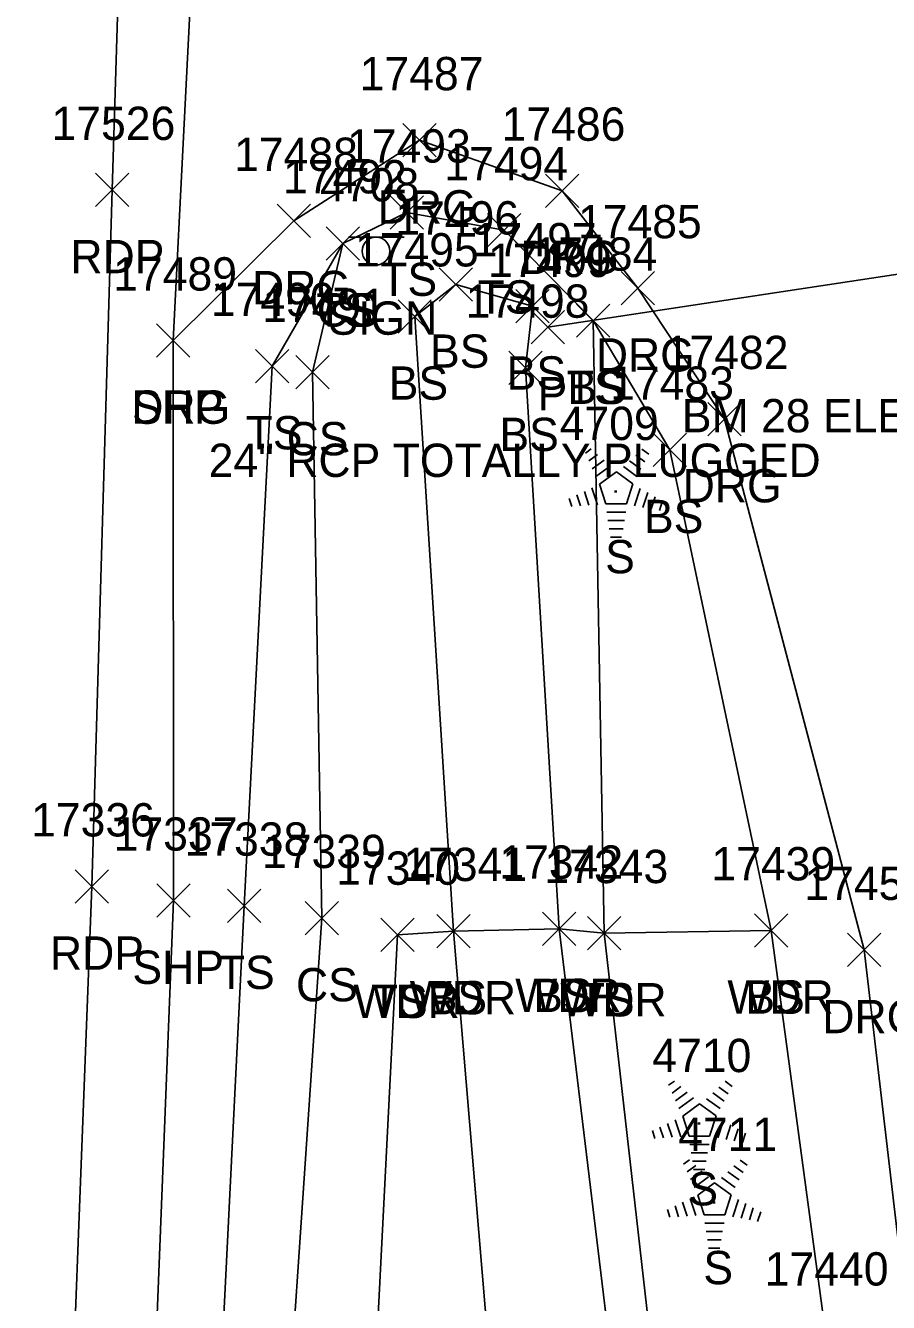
# Model space of a CAD drawing. Extents: x 1439173 to 1457902, y 641926 to 659889.
# Drawn here: x 1445725.2 to 1445777.1, y 657344 to 657420.7 of the extents above; entities that cross this region are included whole.
import ezdxf

# ---------------------------------------------------------------- set-up
doc = ezdxf.new("R2010")
doc.units = 0
for name, color, linetype in [('C_C', 7, 'Continuous'), ('D_A', 7, 'Continuous'), ('D_C', 7, 'Continuous'), ('D_I', 7, 'Continuous'), ('D_TIC', 7, 'Continuous'), ('DCP', 7, 'Continuous'), ('L_A', 7, 'Continuous'), ('L_I', 7, 'Continuous'), ('L_TIC', 7, 'Continuous'), ('LAWA', 7, 'Continuous'), ('LELB', 7, 'Continuous'), ('LTC', 7, 'Continuous'), ('P_A', 7, 'Continuous'), ('P_I', 7, 'Continuous'), ('P_TIC', 7, 'Continuous'), ('PET', 7, 'Continuous'), ('PSP', 7, 'Continuous'), ('R_A', 7, 'Continuous'), ('R_I', 7, 'Continuous'), ('R_TIC', 7, 'Continuous'), ('RDG', 7, 'Continuous'), ('S_A', 7, 'Continuous'), ('S_I', 7, 'Continuous'), ('SSGN', 7, 'Continuous')]:
    doc.layers.add(name, color=color, linetype=linetype)

msp = doc.modelspace()

# ---------------------------------------------------------------- linework, layer by layer
at = {"layer": 'D_TIC'}
for points in [[(1445755.636, 657401.59), (1445757.636, 657403.59)], [(1445757.636, 657401.59), (1445755.636, 657403.59)]]:
    msp.add_lwpolyline(points, dxfattribs=at)
at = {"layer": 'DCP'}
msp.add_lwpolyline([(1445756.636, 657402.59), (1445789.821, 657407.598)], dxfattribs=at)
at = {"layer": 'L_TIC'}
for points in [[(1445747.152, 657408.46), (1445749.152, 657410.46)], [(1445749.152, 657408.46), (1445747.152, 657410.46)], [(1445753, 657407.396), (1445755, 657409.396)], [(1445755, 657407.396), (1445753, 657409.396)], [(1445753, 657407.396), (1445755, 657409.396)], [(1445755, 657407.396), (1445753, 657409.396)], [(1445743.307, 657406.612), (1445745.307, 657408.612)], [(1445745.307, 657406.612), (1445743.307, 657408.612)], [(1445743.307, 657406.612), (1445745.307, 657408.612)], [(1445745.307, 657406.612), (1445743.307, 657408.612)], [(1445750.109, 657404.143), (1445752.109, 657406.143)], [(1445752.109, 657404.143), (1445750.109, 657406.143)], [(1445754.714, 657402.833), (1445756.714, 657404.833)], [(1445756.714, 657402.833), (1445754.714, 657404.833)], [(1445747.629, 657402.225), (1445749.629, 657404.225)], [(1445749.629, 657402.225), (1445747.629, 657404.225)], [(1445758.358, 657401.972), (1445760.358, 657403.972)], [(1445760.358, 657401.972), (1445758.358, 657403.972)], [(1445758.358, 657401.972), (1445760.358, 657403.972)], [(1445760.358, 657401.972), (1445758.358, 657403.972)], [(1445739.065, 657399.245), (1445741.065, 657401.245)], [(1445741.065, 657399.245), (1445739.065, 657401.245)], [(1445741.494, 657398.887), (1445743.494, 657400.887)], [(1445743.494, 657398.887), (1445741.494, 657400.887)], [(1445754.279, 657399.146), (1445756.279, 657401.146)], [(1445756.279, 657399.146), (1445754.279, 657401.146)], [(1445754.279, 657399.146), (1445756.279, 657401.146)], [(1445756.279, 657399.146), (1445754.279, 657401.146)], [(1445762.963, 657394.22), (1445764.963, 657396.22)], [(1445764.963, 657394.22), (1445762.963, 657396.22)], [(1445737.392, 657366.854), (1445739.392, 657368.854)], [(1445739.392, 657366.854), (1445737.392, 657368.854)], [(1445742.057, 657366.113), (1445744.057, 657368.113)], [(1445744.057, 657366.113), (1445742.057, 657368.113)], [(1445746.589, 657365.11), (1445748.589, 657367.11)], [(1445748.589, 657365.11), (1445746.589, 657367.11)], [(1445746.589, 657365.11), (1445748.589, 657367.11)], [(1445748.589, 657365.11), (1445746.589, 657367.11)], [(1445749.968, 657365.332), (1445751.968, 657367.332)], [(1445751.968, 657365.332), (1445749.968, 657367.332)], [(1445749.968, 657365.332), (1445751.968, 657367.332)], [(1445751.968, 657365.332), (1445749.968, 657367.332)], [(1445756.307, 657365.471), (1445758.307, 657367.471)], [(1445758.307, 657365.471), (1445756.307, 657367.471)], [(1445756.307, 657365.471), (1445758.307, 657367.471)], [(1445758.307, 657365.471), (1445756.307, 657367.471)], [(1445759.013, 657365.209), (1445761.013, 657367.209)], [(1445761.013, 657365.209), (1445759.013, 657367.209)], [(1445759.013, 657365.209), (1445761.013, 657367.209)], [(1445761.013, 657365.209), (1445759.013, 657367.209)], [(1445769.052, 657365.372), (1445771.052, 657367.372)], [(1445771.052, 657365.372), (1445769.052, 657367.372)], [(1445769.052, 657365.372), (1445771.052, 657367.372)], [(1445771.052, 657365.372), (1445769.052, 657367.372)]]:
    msp.add_lwpolyline(points, dxfattribs=at)
at = {"layer": 'LAWA'}
msp.add_lwpolyline([(1445725.126, 656777.175), (1445727.866, 656804.162), (1445728.208, 656833.927), (1445724.712, 656846.706), (1445724.215, 656880.937), (1445726.266, 656942.134), (1445730.183, 656972.458), (1445728.949, 657019.743), (1445738.327, 657070.121), (1445741.02, 657116.111), (1445748.253, 657175.333), (1445746.068, 657220.022), (1445745.697, 657275.976), (1445745.394, 657322.83), (1445747.589, 657366.11), (1445750.968, 657366.332), (1445757.307, 657366.471), (1445760.013, 657366.209), (1445770.052, 657366.372), (1445773.337, 657342.051)], dxfattribs=at)
at = {"layer": 'LELB'}
for points in [[(1445709.82, 656778.247), (1445711.794, 656805.062), (1445713.543, 656835.756), (1445715.261, 656847.076), (1445716.935, 656881.696), (1445719.089, 656941.788), (1445720.83, 656974.781), (1445722.297, 657020.432), (1445724.841, 657071.566), (1445726.314, 657117.071), (1445729.399, 657171.626), (1445731.847, 657222.939), (1445734.128, 657277.598), (1445736.119, 657322.315), (1445738.392, 657367.854), (1445740.065, 657400.245), (1445744.307, 657407.612), (1445748.152, 657409.46), (1445754, 657408.396)], [(1445727.866, 656804.162), (1445735.07, 656833.815), (1445751.886, 656887.476), (1445766.924, 656940.862), (1445778.453, 656979.482), (1445778.708, 657004.921), (1445785.43, 657028.481), (1445775.586, 657035.986), (1445783.32, 657067.38), (1445780.887, 657093.569), (1445777.674, 657132.175), (1445777.457, 657180.103), (1445771.641, 657224.729), (1445770.549, 657278.057), (1445765.193, 657320.617), (1445760.013, 657366.209), (1445759.358, 657402.972), (1445754, 657408.396)], [(1445728.949, 657019.743), (1445731.692, 657071.18), (1445731.555, 657117.071), (1445734.086, 657172.765), (1445736.413, 657221.655), (1445738.175, 657277.487), (1445740.036, 657322.608), (1445743.057, 657367.113), (1445742.494, 657399.887), (1445744.307, 657407.612)], [(1445757.573, 657006.911), (1445758.995, 657013.762), (1445761.256, 657030.027), (1445759.889, 657032.939), (1445759.568, 657036.016), (1445759.823, 657040.117), (1445760.695, 657043.063), (1445763.484, 657071.944), (1445762.904, 657105.75), (1445761.736, 657131.925), (1445757.804, 657176.621), (1445756.773, 657220.512), (1445755.959, 657276.445), (1445754.591, 657323.246), (1445750.968, 657366.332), (1445748.629, 657403.225), (1445751.109, 657405.143), (1445755.714, 657403.833), (1445755.279, 657400.146)], [(1445770.052, 657366.372), (1445763.963, 657395.22), (1445759.358, 657402.972)], [(1445717.495, 656778.075), (1445719.374, 656804.305), (1445723.03, 656835.603), (1445724.712, 656846.706), (1445735.003, 656877.639), (1445746.859, 656942.005), (1445753.89, 656970.684), (1445763.476, 657010.727), (1445765.129, 657030.095), (1445766.846, 657037.155), (1445767.163, 657044.788), (1445769.465, 657069.347), (1445770.813, 657104.606), (1445770.041, 657132.579), (1445769.953, 657178.716), (1445766.814, 657225.039), (1445765.175, 657278.834), (1445762.771, 657321.366), (1445757.307, 657366.471), (1445755.279, 657400.146)]]:
    msp.add_lwpolyline(points, dxfattribs=at)
at = {"layer": 'LTC'}
for p, q in [((1445758.882, 657395.014), (1445759.237, 657395.272)), ((1445762.28, 657395.255), (1445762.699, 657394.95)), ((1445759.092, 657394.549), (1445759.621, 657394.933)), ((1445759.301, 657394.083), (1445760.005, 657394.594)), ((1445761.538, 657394.558), (1445762.217, 657394.064)), ((1445761.909, 657394.906), (1445762.459, 657394.507)), ((1445759.511, 657393.617), (1445760.389, 657394.255)), ((1445759.735, 657393.162), (1445760.747, 657393.897)), ((1445760.747, 657393.897), (1445761.744, 657393.172)), ((1445761.167, 657394.21), (1445761.977, 657393.621)), ((1445759.281, 657392.943), (1445759.612, 657391.924)), ((1445759.735, 657393.162), (1445760.122, 657391.969)), ((1445761.744, 657393.172), (1445761.353, 657391.969)), ((1445762.182, 657392.901), (1445761.844, 657391.861)), ((1445757.914, 657392.293), (1445758.067, 657391.825)), ((1445758.37, 657392.51), (1445758.582, 657391.858)), ((1445758.825, 657392.727), (1445759.097, 657391.891)), ((1445762.626, 657392.65), (1445762.339, 657391.766)), ((1445763.071, 657392.4), (1445762.834, 657391.671)), ((1445763.515, 657392.15), (1445763.328, 657391.576)), ((1445761.353, 657391.969), (1445760.122, 657391.969)), ((1445761.314, 657391.469), (1445760.17, 657391.469)), ((1445761.231, 657390.969), (1445760.242, 657390.969)), ((1445761.147, 657390.469), (1445760.315, 657390.469)), ((1445761.063, 657389.969), (1445760.388, 657389.969)), ((1445763.878, 657357.073), (1445764.233, 657357.33)), ((1445764.088, 657356.607), (1445764.617, 657356.991)), ((1445766.905, 657356.965), (1445767.455, 657356.565)), ((1445767.277, 657357.313), (1445767.696, 657357.008)), ((1445764.297, 657356.141), (1445765.001, 657356.653)), ((1445764.507, 657355.676), (1445765.385, 657356.313)), ((1445766.163, 657356.268), (1445766.973, 657355.679)), ((1445766.534, 657356.616), (1445767.214, 657356.123)), ((1445764.732, 657355.221), (1445765.743, 657355.955)), ((1445765.743, 657355.955), (1445766.74, 657355.23)), ((1445763.366, 657354.568), (1445763.578, 657353.917)), ((1445763.822, 657354.785), (1445764.093, 657353.95)), ((1445764.277, 657355.001), (1445764.608, 657353.982)), ((1445764.732, 657355.221), (1445765.119, 657354.027)), ((1445766.74, 657355.23), (1445766.349, 657354.027)), ((1445767.178, 657354.959), (1445766.84, 657353.92)), ((1445767.622, 657354.709), (1445767.335, 657353.824)), ((1445762.911, 657354.352), (1445763.063, 657353.884)), ((1445766.349, 657354.027), (1445765.119, 657354.027)), ((1445768.067, 657354.459), (1445767.83, 657353.729)), ((1445768.511, 657354.208), (1445768.324, 657353.634)), ((1445766.311, 657353.527), (1445765.166, 657353.527)), ((1445766.227, 657353.027), (1445765.239, 657353.027)), ((1445764.781, 657352.339), (1445765.136, 657352.596)), ((1445764.991, 657351.873), (1445765.52, 657352.258)), ((1445766.143, 657352.527), (1445765.312, 657352.527)), ((1445767.808, 657352.231), (1445768.358, 657351.832)), ((1445768.18, 657352.579), (1445768.599, 657352.275)), ((1445765.2, 657351.408), (1445765.904, 657351.919)), ((1445766.059, 657352.027), (1445765.384, 657352.027)), ((1445765.41, 657350.942), (1445766.288, 657351.58)), ((1445767.066, 657351.534), (1445767.876, 657350.946)), ((1445767.438, 657351.883), (1445768.117, 657351.389)), ((1445765.635, 657350.487), (1445766.646, 657351.221)), ((1445766.646, 657351.221), (1445767.643, 657350.496)), ((1445764.725, 657350.051), (1445764.996, 657349.216)), ((1445765.18, 657350.268), (1445765.511, 657349.248)), ((1445765.635, 657350.487), (1445766.022, 657349.293)), ((1445767.643, 657350.496), (1445767.252, 657349.293)), ((1445768.081, 657350.226), (1445767.743, 657349.186)), ((1445768.525, 657349.975), (1445768.238, 657349.091)), ((1445763.814, 657349.618), (1445763.966, 657349.15)), ((1445764.269, 657349.835), (1445764.481, 657349.183)), ((1445767.252, 657349.293), (1445766.022, 657349.293)), ((1445768.97, 657349.725), (1445768.733, 657348.996)), ((1445769.414, 657349.475), (1445769.228, 657348.901)), ((1445767.214, 657348.793), (1445766.069, 657348.793)), ((1445767.13, 657348.293), (1445766.142, 657348.293)), ((1445767.046, 657347.793), (1445766.215, 657347.793)), ((1445766.963, 657347.293), (1445766.288, 657347.293))]:
    msp.add_line(p, q, dxfattribs=at)
at = {"layer": 'P_TIC'}
for points in [[(1445729.458, 657409.819), (1445731.458, 657411.819)], [(1445731.458, 657409.819), (1445729.458, 657411.819)], [(1445733.115, 657400.78), (1445735.115, 657402.78)], [(1445735.115, 657400.78), (1445733.115, 657402.78)], [(1445728.232, 657368.009), (1445730.232, 657370.009)], [(1445730.232, 657368.009), (1445728.232, 657370.009)], [(1445733.136, 657367.159), (1445735.136, 657369.159)], [(1445735.136, 657367.159), (1445733.136, 657369.159)]]:
    msp.add_lwpolyline(points, dxfattribs=at)
at = {"layer": 'PET'}
msp.add_lwpolyline([(1445707.394, 656778.501), (1445708.409, 656805.199), (1445710.55, 656836.094), (1445712.552, 656882.393), (1445715.429, 656942.859), (1445710.681, 656942.771), (1445712.101, 656975.273), (1445713.909, 657022.018), (1445716.21, 657073.049), (1445718.521, 657117.972), (1445720.663, 657172.681), (1445723.042, 657224.518), (1445725.156, 657277.913), (1445727.445, 657322.617), (1445729.232, 657369.009), (1445730.458, 657410.819), (1445731.814, 657455.006)], dxfattribs=at)
at = {"layer": 'PSP'}
msp.add_lwpolyline([(1445715.429, 656942.859), (1445716.558, 656974.778), (1445718.545, 657021.181), (1445721.132, 657072.122), (1445725.852, 657172.143), (1445728.096, 657223.497), (1445730.088, 657277.698), (1445732.343, 657322.523), (1445734.136, 657368.159), (1445734.115, 657401.78), (1445736.77, 657453.826)], dxfattribs=at)
at = {"layer": 'R_TIC'}
for points in [[(1445747.915, 657412.802), (1445749.915, 657414.802)], [(1445749.915, 657412.802), (1445747.915, 657414.802)], [(1445756.494, 657409.77), (1445758.494, 657411.77)], [(1445758.494, 657409.77), (1445756.494, 657411.77)], [(1445740.371, 657407.96), (1445742.371, 657409.96)], [(1445742.371, 657407.96), (1445740.371, 657409.96)], [(1445761.026, 657403.917), (1445763.026, 657405.917)], [(1445763.026, 657403.917), (1445761.026, 657405.917)], [(1445733.115, 657400.78), (1445735.115, 657402.78)], [(1445735.115, 657400.78), (1445733.115, 657402.78)], [(1445766.241, 657396.064), (1445768.241, 657398.064)], [(1445768.241, 657396.064), (1445766.241, 657398.064)], [(1445774.629, 657364.199), (1445776.629, 657366.199)], [(1445776.629, 657364.199), (1445774.629, 657366.199)]]:
    msp.add_lwpolyline(points, dxfattribs=at)
at = {"layer": 'RDG'}
msp.add_lwpolyline([(1445833.83, 657039.645), (1445816.333, 657045.368), (1445797.387, 657080.16), (1445793.719, 657099.537), (1445791.048, 657135.048), (1445789.32, 657179.737), (1445789.295, 657225.938), (1445783.949, 657283.613), (1445780.764, 657321.387), (1445775.629, 657365.199), (1445767.241, 657397.064), (1445762.026, 657404.917), (1445757.494, 657410.77), (1445748.915, 657413.802), (1445741.371, 657408.96), (1445734.115, 657401.78)], dxfattribs=at)
at = {"layer": 'SSGN'}
for p, q in [((1445744.659, 657407.98), (1445747.992, 657407.98)), ((1445746.306, 657407.147), (1445746.306, 657407.147))]:
    msp.add_line(p, q, dxfattribs=at)
msp.add_circle((1445746.306, 657407.147), 0.833, dxfattribs=at)

# ---------------------------------------------------------------- texts
at = {"layer": 'C_C'}
msp.add_text('BM 28 ELEV 264.69 FIELD=264.61', height=2, dxfattribs=at).set_placement((1445764.678, 657396.269))
at = {"layer": 'D_A'}
msp.add_text('P', height=2, dxfattribs=at).set_placement((1445756.014, 657397.59))
at = {"layer": 'D_C'}
msp.add_text('24" RCP TOTALLY PLUGGED', height=2, dxfattribs=at).set_placement((1445736.25, 657393.59))
at = {"layer": 'D_I'}
msp.add_text('17499', height=2, dxfattribs=at).set_placement((1445753.037, 657405.59))
at = {"layer": 'L_A'}
for s, p in [('TS', (1445746.561, 657404.46)), ('TS', (1445752.41, 657403.396)), ('TS', (1445752.41, 657403.396)), ('TS', (1445742.717, 657402.612)), ('CS', (1445742.748, 657402.612)), ('BS', (1445749.55, 657400.143)), ('BS', (1445754.155, 657398.833)), ('BS', (1445747.07, 657398.225)), ('TS', (1445757.767, 657397.972)), ('BS', (1445757.799, 657397.972)), ('TS', (1445738.474, 657395.245)), ('CS', (1445740.935, 657394.887)), ('BS', (1445753.72, 657395.146)), ('BS', (1445753.72, 657395.146)), ('BS', (1445762.404, 657390.22)), ('S', (1445760.073, 657387.806)), ('TS', (1445736.802, 657362.854)), ('CS', (1445741.498, 657362.113)), ('WDR', (1445744.951, 657361.11)), ('TS', (1445745.998, 657361.11)), ('WDR', (1445748.33, 657361.332)), ('BS', (1445749.409, 657361.332)), ('WDR', (1445754.669, 657361.471)), ('BS', (1445755.748, 657361.471)), ('WDR', (1445757.375, 657361.209)), ('TS', (1445758.423, 657361.209)), ('WDR', (1445767.414, 657361.372)), ('BS', (1445768.493, 657361.372)), ('S', (1445765.069, 657349.864)), ('S', (1445765.972, 657345.131))]:
    msp.add_text(s, height=2, dxfattribs=at).set_placement(p)
at = {"layer": 'L_I'}
for s, p in [('17493', (1445744.561, 657412.46)), ('17494', (1445750.41, 657411.396)), ('17494', (1445750.41, 657411.396)), ('17492', (1445740.717, 657410.612)), ('17492', (1445740.717, 657410.612)), ('17496', (1445747.463, 657408.143)), ('17495', (1445745.039, 657406.225)), ('17497', (1445752.123, 657406.833)), ('17484', (1445755.767, 657405.972)), ('17484', (1445755.767, 657405.972)), ('17490', (1445736.387, 657403.245)), ('17498', (1445751.689, 657403.146)), ('17498', (1445751.689, 657403.146)), ('17491', (1445739.47, 657402.887)), ('17483', (1445760.372, 657398.22)), ('4709', (1445757.34, 657395.806)), ('17338', (1445734.802, 657370.854)), ('17339', (1445739.459, 657370.113)), ('17341', (1445747.944, 657369.332)), ('17341', (1445747.944, 657369.332)), ('17342', (1445753.716, 657369.471)), ('17342', (1445753.716, 657369.471)), ('17439', (1445766.453, 657369.372)), ('17439', (1445766.453, 657369.372)), ('17340', (1445743.911, 657369.11)), ('17340', (1445743.911, 657369.11)), ('17343', (1445756.423, 657369.209)), ('17343', (1445756.423, 657369.209)), ('4710', (1445762.904, 657357.864)), ('4711', (1445764.46, 657353.131)), ('17440', (1445769.66, 657345.051)), ('17440', (1445769.66, 657345.051))]:
    msp.add_text(s, height=2, dxfattribs=at).set_placement(p)
at = {"layer": 'LTC'}
for p in [(1445760.629, 657392.91), (1445765.626, 657354.968), (1445766.529, 657350.235)]:
    msp.add_text('.', height=1.037, rotation=270, dxfattribs=at).set_placement(p)
at = {"layer": 'P_A'}
for s, p in [('RDP', (1445727.946, 657405.819)), ('SHP', (1445731.65, 657396.78)), ('RDP', (1445726.72, 657364.009)), ('SHP', (1445731.671, 657363.159))]:
    msp.add_text(s, height=2, dxfattribs=at).set_placement(p)
at = {"layer": 'P_I'}
for s, p in [('17526', (1445726.812, 657413.819)), ('17489', (1445730.517, 657404.78)), ('17336', (1445725.586, 657372.009)), ('17337', (1445730.545, 657371.159))]:
    msp.add_text(s, height=2, dxfattribs=at).set_placement(p)
at = {"layer": 'R_A'}
for p in [(1445746.403, 657408.802), (1445754.982, 657405.77), (1445738.859, 657403.96), (1445759.514, 657399.917), (1445731.603, 657396.78), (1445764.729, 657392.064), (1445773.117, 657360.199)]:
    msp.add_text('DRG', height=2, dxfattribs=at).set_placement(p)
at = {"layer": 'R_I'}
for s, p in [('17487', (1445745.324, 657416.802)), ('17486', (1445753.848, 657413.77)), ('17488', (1445737.781, 657411.96)), ('17485', (1445758.436, 657407.917)), ('17489', (1445730.517, 657404.78)), ('17482', (1445763.65, 657400.064)), ('17458', (1445772.039, 657368.199))]:
    msp.add_text(s, height=2, dxfattribs=at).set_placement(p)
at = {"layer": 'S_A'}
msp.add_text('SIGN', height=2, dxfattribs=at).set_placement((1445743.444, 657402.127))
at = {"layer": 'S_I'}
msp.add_text('4708', height=2, dxfattribs=at).set_placement((1445742.947, 657410.127))

doc.saveas('drawing.dxf')
